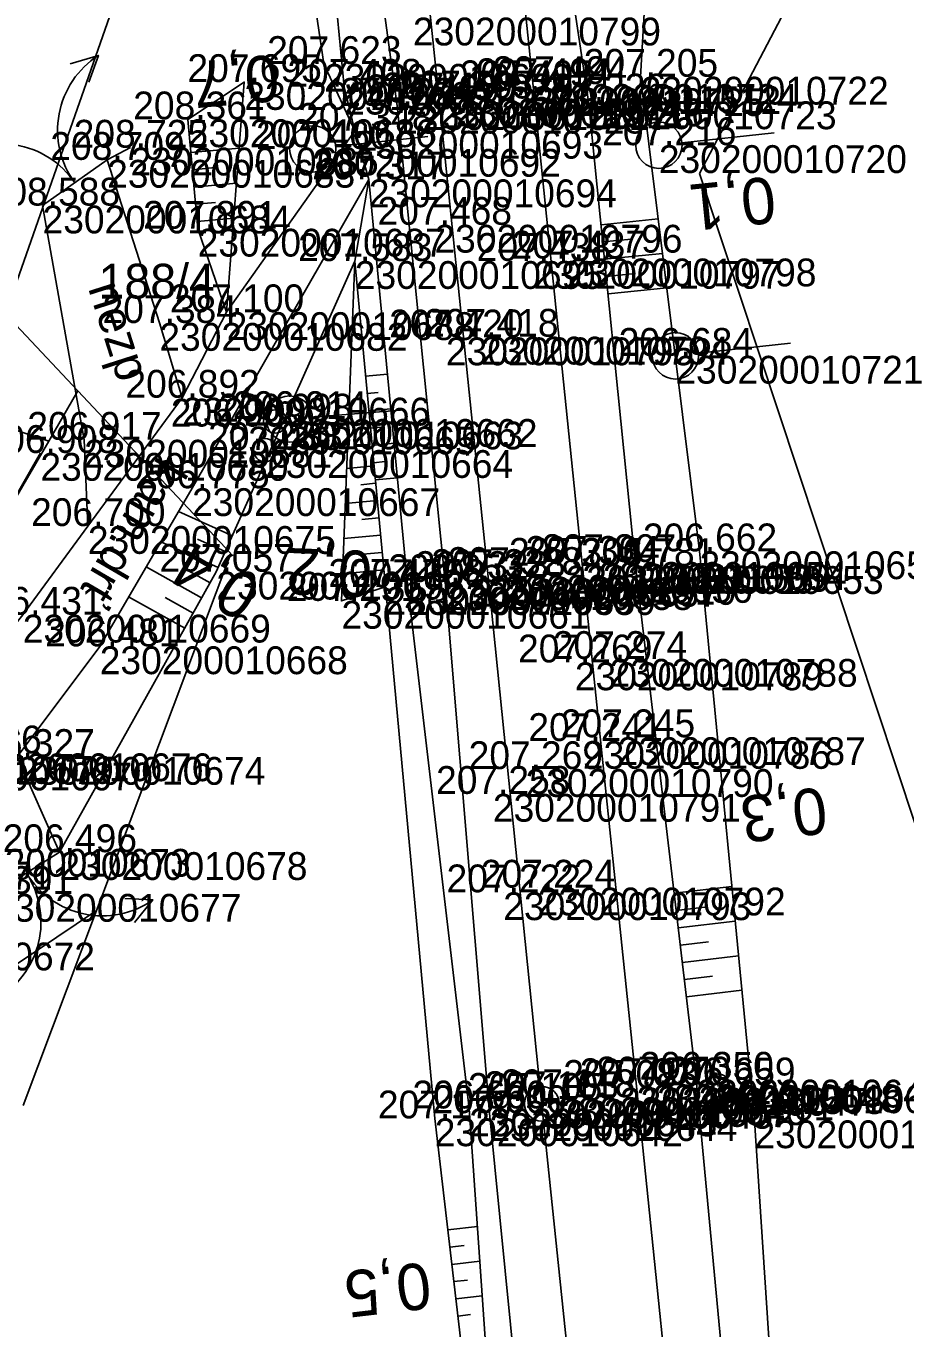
# Model space of a CAD drawing. Extents: x -563148 to -561712, y -1182311 to -1179502.
# Drawn here: x -562572.4 to -562534.4, y -1181075.4 to -1181019.2 of the extents above; entities that cross this region are included whole.
import ezdxf

# ---------------------------------------------------------------- set-up
doc = ezdxf.new("R2010")
doc.units = 0
for name, color, linetype in [('Vrstva 1', 7, 'Continuous'), ('Vrstva 16', 7, 'Continuous'), ('Vrstva 17', 7, 'Continuous'), ('Vrstva 36', 7, 'Continuous'), ('Vrstva 37', 7, 'Continuous'), ('Vrstva 4', 7, 'Continuous'), ('Vrstva 48', 7, 'Continuous'), ('Vrstva 49', 7, 'Continuous'), ('Vrstva 53', 7, 'Continuous'), ('Vrstva 55', 7, 'Continuous'), ('Vrstva 57', 7, 'Continuous'), ('Vrstva 60', 7, 'Continuous'), ('Vrstva 61', 7, 'Continuous'), ('Vrstva 7', 7, 'Continuous')]:
    doc.layers.add(name, color=color, linetype=linetype)

msp = doc.modelspace()

# ---------------------------------------------------------------- linework, layer by layer
at = {"layer": 'Vrstva 1'}
for points in [[(-562568.447, -1180769.256), (-562569.304, -1180793.968), (-562569.923, -1180820.538), (-562569.851, -1180844.577), (-562569.048, -1180868.505), (-562567.339, -1180894.985), (-562565.256, -1180918.218), (-562562.828, -1180942.165), (-562560.347, -1180966.087), (-562558.006, -1180988.683), (-562555.657, -1181011.477), (-562554.518, -1181022.359), (-562552.403, -1181042.927), (-562550.106, -1181065.457), (-562547.968, -1181086.047), (-562545.847, -1181106.654), (-562542.313, -1181141.048), (-562539.775, -1181165.619)], [(-562564.303, -1180769.263), (-562565.158, -1180794.441), (-562565.748, -1180820.49), (-562565.701, -1180844.542), (-562564.942, -1180867.892), (-562563.243, -1180894.349), (-562561.18, -1180917.623), (-562558.766, -1180941.515), (-562556.288, -1180965.419), (-562553.951, -1180988.015), (-562551.606, -1181010.711), (-562550.463, -1181021.746), (-562548.34, -1181042.363), (-562545.995, -1181064.902), (-562543.875, -1181085.505), (-562541.786, -1181105.972), (-562538.225, -1181140.466), (-562535.703, -1181164.996)]]:
    msp.add_lwpolyline(points, dxfattribs=at)
at = {"layer": 'Vrstva 16'}
msp.add_line((-562572.73, -1181050.694), (-562570.911, -1181054.802), dxfattribs=at)
for points in [[(-562581.943, -1181055.215), (-562577.582, -1181050.935), (-562572.493, -1181044.555), (-562569.683, -1181040.729), (-562565.614, -1181035.19), (-562563.691, -1181031.501), (-562558.151, -1181023.673), (-562557.554, -1181025.769), (-562563.649, -1181036.436), (-562565.184, -1181039.097), (-562569.17, -1181045.921), (-562572.73, -1181050.694), (-562575.954, -1181054.661), (-562580.087, -1181058.703)], [(-562568.85, -1181024.926), (-562566.597, -1181031.966), (-562565.614, -1181035.19)], [(-562569.683, -1181040.729), (-562569.844, -1181037.006), (-562571.639, -1181026.898)]]:
    msp.add_lwpolyline(points, dxfattribs=at)
at = {"layer": 'Vrstva 17'}
for p, q in [((-562568.85, -1181024.926), (-562567.839, -1181024.399)), ((-562571.639, -1181026.898), (-562568.85, -1181024.926)), ((-562571.733, -1181037.575), (-562579.272, -1181050.655)), ((-562573.765, -1181056.605), (-562570.911, -1181054.802))]:
    msp.add_line(p, q, dxfattribs=at)
for points in [[(-562570.441, -1181020.784), (-562569.231, -1181020.418), (-562569.643, -1181021.567)], [(-562567.674, -1181057.844), (-562566.873, -1181056.865), (-562568.093, -1181056.807)]]:
    msp.add_lwpolyline(points, dxfattribs=at)
for centre, start, end in [((-562567.155, -1181023.642), 122.7776, 216.2975), ((-562573.415, -1181028.069), 34.228, 127.7479), ((-562575.542, -1181057.81), 299.7973, 33.3172), ((-562569.06, -1181053.715), 211.2477, 304.7676)]:
    msp.add_arc(centre, 3.834, start, end, dxfattribs=at)
at = {"layer": 'Vrstva 36'}
for p, q in [((-562558.979, -1181024.346), (-562555.002, -1181023.914)), ((-562544.037, -1181024.188), (-562540.059, -1181023.766)), ((-562559.973, -1181024.454), (-562559.973, -1181024.454)), ((-562545.031, -1181024.293), (-562545.031, -1181024.293))]:
    msp.add_line(p, q, dxfattribs=at)
for centre in [(-562545.031, -1181024.293), (-562559.973, -1181024.454)]:
    msp.add_circle(centre, 1, dxfattribs=at)
at = {"layer": 'Vrstva 37'}
for p, q in [((-562543.323, -1181033.274), (-562539.347, -1181032.839)), ((-562544.317, -1181033.383), (-562544.317, -1181033.383)), ((-562559.982, -1181036.031), (-562555.995, -1181035.713)), ((-562560.979, -1181036.111), (-562560.979, -1181036.111))]:
    msp.add_line(p, q, dxfattribs=at)
for centre, radius in [((-562544.317, -1181033.383), 1), ((-562560.979, -1181036.111), 1), ((-562561.597, -1181036.219), 0.5), ((-562562.033, -1181037.451), 0.5)]:
    msp.add_circle(centre, radius, dxfattribs=at)
at = {"layer": 'Vrstva 4'}
for points in [[(-562548.401, -1181107.417), (-562550.317, -1181086.48), (-562552.348, -1181066.066), (-562554.262, -1181043.149), (-562556.331, -1181022.59), (-562557.976, -1181010.58), (-562558, -1181010.307), (-562558.079, -1181009.424), (-562559.927, -1180988.799), (-562562.266, -1180966.351), (-562564.717, -1180942.596), (-562567.303, -1180918.218), (-562569.432, -1180894.97), (-562570.95, -1180868.529), (-562571.576, -1180844.614), (-562571.801, -1180820.205), (-562571.006, -1180793.955), (-562570.112, -1180769.35), (-562569.341, -1180744.38), (-562569.271, -1180721.9), (-562569.501, -1180697.948), (-562571.023, -1180670.137), (-562572.171, -1180659.346)], [(-562561.997, -1180660.623), (-562561.57, -1180669.053), (-562560.795, -1180699.571), (-562561.474, -1180721.983), (-562562.677, -1180769.239), (-562563.536, -1180794.555), (-562563.999, -1180820.485), (-562563.902, -1180844.088), (-562563.277, -1180867.211), (-562561.411, -1180894.209), (-562559.327, -1180917.369), (-562556.979, -1180941.413), (-562554.469, -1180965.098), (-562552.194, -1180988.078), (-562550.096, -1181008.72), (-562550.049, -1181009.182), (-562549.687, -1181012.277), (-562549.184, -1181015.02), (-562548.066, -1181022.403), (-562546.039, -1181042.458), (-562543.415, -1181064.622), (-562541.447, -1181085.622), (-562540.154, -1181099.369), (-562539.809, -1181101.815)]]:
    msp.add_lwpolyline(points, dxfattribs=at)
at = {"layer": 'Vrstva 48'}
for p, q in [((-562565.239, -1181024.603), (-562563.147, -1181024.415)), ((-562565.171, -1181025.35), (-562564.189, -1181025.262)), ((-562565.104, -1181026.097), (-562563.264, -1181025.932)), ((-562565.037, -1181026.844), (-562564.179, -1181026.767)), ((-562564.97, -1181027.591), (-562563.38, -1181027.448)), ((-562547.528, -1181027.724), (-562545.057, -1181027.474)), ((-562547.453, -1181028.47), (-562546.209, -1181028.345)), ((-562547.377, -1181029.217), (-562544.872, -1181028.963)), ((-562547.302, -1181029.963), (-562546.041, -1181029.835)), ((-562547.226, -1181030.709), (-562544.687, -1181030.452)), ((-562557.692, -1181034.26), (-562556.75, -1181034.172)), ((-562557.622, -1181035.007), (-562557.15, -1181034.963)), ((-562557.552, -1181035.753), (-562556.607, -1181035.665)), ((-562557.482, -1181036.5), (-562557.009, -1181036.456)), ((-562557.412, -1181037.247), (-562556.464, -1181037.158)), ((-562557.342, -1181037.994), (-562556.867, -1181037.949)), ((-562557.328, -1181038.137), (-562558.509, -1181038.248)), ((-562557.258, -1181038.884), (-562557.898, -1181038.944)), ((-562557.272, -1181038.74), (-562556.321, -1181038.651)), ((-562557.188, -1181039.63), (-562558.568, -1181039.76)), ((-562563.444, -1181041.145), (-562565.773, -1181040.106)), ((-562557.118, -1181040.377), (-562557.858, -1181040.447)), ((-562563.75, -1181041.83), (-562564.952, -1181041.294)), ((-562557.048, -1181041.124), (-562558.627, -1181041.272)), ((-562564.055, -1181042.515), (-562566.534, -1181041.409)), ((-562556.978, -1181041.871), (-562557.818, -1181041.949)), ((-562564.772, -1181043.832), (-562567.167, -1181042.492)), ((-562564.405, -1181043.178), (-562565.597, -1181042.511)), ((-562556.908, -1181042.617), (-562558.687, -1181042.784)), ((-562565.504, -1181045.141), (-562567.924, -1181043.787)), ((-562565.138, -1181044.487), (-562566.342, -1181043.813)), ((-562544.367, -1181056.578), (-562541.879, -1181056.283)), ((-562544.279, -1181057.322), (-562543.043, -1181057.176)), ((-562544.191, -1181058.067), (-562541.734, -1181057.776)), ((-562544.103, -1181058.812), (-562542.883, -1181058.668)), ((-562544.015, -1181059.557), (-562541.59, -1181059.27)), ((-562543.926, -1181060.302), (-562542.722, -1181060.159)), ((-562543.838, -1181061.046), (-562541.446, -1181060.763)), ((-562554.147, -1181071.1), (-562552.867, -1181070.951)), ((-562554.06, -1181071.845), (-562553.437, -1181071.772)), ((-562553.973, -1181072.59), (-562552.763, -1181072.449)), ((-562553.886, -1181073.335), (-562553.299, -1181073.266)), ((-562553.8, -1181074.08), (-562552.659, -1181073.947)), ((-562553.713, -1181074.825), (-562553.16, -1181074.76))]:
    msp.add_line(p, q, dxfattribs=at)
at = {"layer": 'Vrstva 49'}
for points in [[(-562540.024, -1180959.844), (-562541.618, -1180959.634), (-562542.965, -1180973.571), (-562543.639, -1180993.181), (-562545.296, -1181004.872), (-562549.184, -1181015.02), (-562548.066, -1181022.403), (-562546.039, -1181042.458), (-562543.415, -1181064.622), (-562541.447, -1181085.622), (-562540.154, -1181099.369), (-562539.809, -1181101.815), (-562538.506, -1181100.646)], [(-562538.506, -1181100.646), (-562539.637, -1181085.61), (-562540.903, -1181066.377), (-562543.277, -1181041.819), (-562545.818, -1181021.34), (-562545.468, -1181015.111), (-562541.707, -1181003.646), (-562540.303, -1180986.978), (-562540.084, -1180974.26), (-562540.024, -1180959.844)], [(-562558.151, -1181023.673), (-562558.616, -1181021.77), (-562559.627, -1181011.292), (-562560.865, -1181011.56)], [(-562560.865, -1181011.56), (-562559.489, -1181020.788), (-562558.151, -1181023.673)], [(-562565.367, -1181023.178), (-562562.929, -1181021.568), (-562563.691, -1181031.501)], [(-562565.367, -1181023.178), (-562564.942, -1181027.9), (-562563.691, -1181031.501)], [(-562570.911, -1181054.802), (-562572.73, -1181050.694), (-562569.17, -1181045.921), (-562565.184, -1181039.097), (-562563.649, -1181036.436), (-562557.554, -1181025.769)], [(-562557.554, -1181025.769), (-562558.157, -1181029.295), (-562556.839, -1181043.354), (-562554.707, -1181066.291), (-562552.968, -1181081.218), (-562552.865, -1181082.867), (-562551.839, -1181087.15)], [(-562549.873, -1181108.988), (-562551.839, -1181087.15), (-562552.131, -1181081.57), (-562553.219, -1181065.863), (-562555.87, -1181043.366), (-562557.554, -1181025.769)], [(-562570.911, -1181054.802), (-562564.138, -1181042.7), (-562558.157, -1181029.295)], [(-562558.157, -1181029.295), (-562558.733, -1181043.958), (-562556.839, -1181043.354)]]:
    msp.add_lwpolyline(points, dxfattribs=at)
at = {"layer": 'Vrstva 53'}
for p, q in [((-562532.87, -1181005.66), (-562543.28, -1181025.51)), ((-562543.28, -1181025.51), (-562531.24, -1181061.83)), ((-562563.51, -1181041.92), (-562567.44, -1181037.74)), ((-562569.08, -1181056.71), (-562563.51, -1181041.92)), ((-562572.48, -1181065.74), (-562569.31, -1181057.32))]:
    msp.add_line(p, q, dxfattribs=at)
at = {"layer": 'Vrstva 55'}
for p, q in [((-562573.24, -1181031.57), (-562567.8, -1181016.02)), ((-562570.11, -1181034.9), (-562573.24, -1181031.57)), ((-562570.11, -1181034.9), (-562571.37, -1181037.07)), ((-562567.44, -1181037.74), (-562570.11, -1181034.9)), ((-562571.37, -1181037.07), (-562573.94, -1181036.21)), ((-562571.37, -1181037.07), (-562575.14, -1181043.53)), ((-562569.31, -1181057.32), (-562569.08, -1181056.71)), ((-562569.31, -1181057.32), (-562596.19, -1181075.31))]:
    msp.add_line(p, q, dxfattribs=at)
at = {"layer": 'Vrstva 60'}
for p, q in [((-562559.489, -1181020.788), (-562559.489, -1181020.788)), ((-562562.929, -1181021.568), (-562562.929, -1181021.568)), ((-562549.754, -1181021.656), (-562549.754, -1181021.656)), ((-562545.818, -1181021.34), (-562545.818, -1181021.34)), ((-562558.616, -1181021.77), (-562558.616, -1181021.77)), ((-562553.805, -1181022.278), (-562553.805, -1181022.278)), ((-562551.173, -1181021.836), (-562551.173, -1181021.836)), ((-562550.463, -1181021.746), (-562550.463, -1181021.746)), ((-562556.331, -1181022.59), (-562556.331, -1181022.59)), ((-562555.231, -1181022.441), (-562555.231, -1181022.441)), ((-562554.518, -1181022.359), (-562554.518, -1181022.359)), ((-562548.066, -1181022.403), (-562548.066, -1181022.403)), ((-562565.367, -1181023.178), (-562565.367, -1181023.178)), ((-562558.151, -1181023.673), (-562558.151, -1181023.673)), ((-562567.839, -1181024.399), (-562567.839, -1181024.399)), ((-562559.973, -1181024.454), (-562559.973, -1181024.454)), ((-562545.031, -1181024.293), (-562545.031, -1181024.293)), ((-562568.85, -1181024.926), (-562568.85, -1181024.926)), ((-562557.554, -1181025.769), (-562557.554, -1181025.769)), ((-562571.639, -1181026.898), (-562571.639, -1181026.898)), ((-562564.942, -1181027.9), (-562564.942, -1181027.9)), ((-562554.721, -1181027.729), (-562554.721, -1181027.729)), ((-562558.157, -1181029.295), (-562558.157, -1181029.295)), ((-562550.442, -1181029.287), (-562550.442, -1181029.287)), ((-562548.936, -1181029.185), (-562548.936, -1181029.185)), ((-562563.691, -1181031.501), (-562563.691, -1181031.501)), ((-562566.597, -1181031.966), (-562566.597, -1181031.966)), ((-562554.223, -1181032.591), (-562554.223, -1181032.591)), ((-562552.709, -1181032.558), (-562552.709, -1181032.558)), ((-562544.317, -1181033.383), (-562544.317, -1181033.383)), ((-562565.614, -1181035.19), (-562565.614, -1181035.19)), ((-562561.597, -1181036.219), (-562561.597, -1181036.219)), ((-562560.979, -1181036.111), (-562560.979, -1181036.111)), ((-562563.649, -1181036.436), (-562563.649, -1181036.436)), ((-562569.844, -1181037.006), (-562569.844, -1181037.006)), ((-562562.033, -1181037.451), (-562562.033, -1181037.451)), ((-562571.733, -1181037.575), (-562571.733, -1181037.575)), ((-562565.184, -1181039.097), (-562565.184, -1181039.097)), ((-562569.683, -1181040.729), (-562569.683, -1181040.729)), ((-562543.277, -1181041.819), (-562543.277, -1181041.819)), ((-562549.053, -1181042.443), (-562549.053, -1181042.443)), ((-562548.34, -1181042.363), (-562548.34, -1181042.363)), ((-562547.628, -1181042.283), (-562547.628, -1181042.283)), ((-562546.039, -1181042.458), (-562546.039, -1181042.458)), ((-562564.138, -1181042.7), (-562564.138, -1181042.7)), ((-562553.113, -1181043.014), (-562553.113, -1181043.014)), ((-562552.403, -1181042.927), (-562552.403, -1181042.927)), ((-562551.692, -1181042.84), (-562551.692, -1181042.84)), ((-562556.839, -1181043.354), (-562556.839, -1181043.354)), ((-562555.87, -1181043.366), (-562555.87, -1181043.366)), ((-562554.262, -1181043.149), (-562554.262, -1181043.149)), ((-562558.733, -1181043.958), (-562558.733, -1181043.958)), ((-562569.17, -1181045.921), (-562569.17, -1181045.921)), ((-562548.658, -1181046.614), (-562548.658, -1181046.614)), ((-562547.157, -1181046.465), (-562547.157, -1181046.465)), ((-562548.309, -1181050.005), (-562548.309, -1181050.005)), ((-562546.809, -1181049.843), (-562546.809, -1181049.843)), ((-562550.788, -1181051.218), (-562550.788, -1181051.218)), ((-562552.196, -1181052.287), (-562552.196, -1181052.287)), ((-562570.911, -1181054.802), (-562570.911, -1181054.802)), ((-562551.748, -1181056.535), (-562551.748, -1181056.535)), ((-562550.266, -1181056.333), (-562550.266, -1181056.333)), ((-562546.708, -1181064.974), (-562546.708, -1181064.974)), ((-562545.995, -1181064.902), (-562545.995, -1181064.902)), ((-562545.282, -1181064.829), (-562545.282, -1181064.829)), ((-562543.415, -1181064.622), (-562543.415, -1181064.622)), ((-562542.477, -1181064.867), (-562542.477, -1181064.867)), ((-562550.818, -1181065.536), (-562550.818, -1181065.536)), ((-562550.106, -1181065.457), (-562550.106, -1181065.457)), ((-562549.394, -1181065.378), (-562549.394, -1181065.378)), ((-562553.219, -1181065.863), (-562553.219, -1181065.863)), ((-562552.348, -1181066.066), (-562552.348, -1181066.066)), ((-562554.707, -1181066.291), (-562554.707, -1181066.291)), ((-562540.903, -1181066.377), (-562540.903, -1181066.377))]:
    msp.add_line(p, q, dxfattribs=at)
at = {"layer": 'Vrstva 7'}
msp.add_line((-562542.482, -1181064.817), (-562542.472, -1181064.917), dxfattribs=at)
for centre, radius in [((-562542.477, -1181064.867), 0.5), ((-562550.085, -1181065.657), 0.75)]:
    msp.add_circle(centre, radius, dxfattribs=at)

# ---------------------------------------------------------------- texts
at = {"layer": 'Vrstva 16'}
for s, rotation, p in [('nezp', 287.7461, (-562569.685, -1181030.451)), ('kam.drť', 239.7102, (-562566.652, -1181037.66))]:
    msp.add_text(s, height=1.5, rotation=rotation, dxfattribs=at).set_placement(p)
at = {"layer": 'Vrstva 48'}
for s, rotation, p in [('0,7', 185.143, (-562561.521, -1181020.375)), ('0,1', 185.7714, (-562540.099, -1181025.635)), ('0,2', 177.7504, (-562557.372, -1181041.816)), ('0,4', 149.7102, (-562562.076, -1181043.182)), ('0,3', 186.7518, (-562537.901, -1181051.983)), ('0,5', 186.645, (-562555, -1181072.485))]:
    msp.add_text(s, height=2, rotation=rotation, dxfattribs=at).set_placement(p)
at = {"layer": 'Vrstva 57'}
msp.add_text('188/4', height=1.5, dxfattribs=at).set_placement((-562569.22, -1181030.91))
at = {"layer": 'Vrstva 60'}
for s, p in [('230200010799', (-562555.648, -1181019.988)), ('230200010690', (-562559.489, -1181021.988)), ('230200010689', (-562562.929, -1181022.768)), ('230200010724', (-562549.754, -1181022.856)), ('230200010722', (-562545.818, -1181022.54)), ('230200010691', (-562558.616, -1181022.97)), ('230200010726', (-562553.805, -1181023.478)), ('230200010725', (-562551.173, -1181023.036)), ('230200011512', (-562550.463, -1181022.946)), ('230200010728', (-562556.331, -1181023.79)), ('230200010727', (-562555.231, -1181023.641)), ('230200011511', (-562554.518, -1181023.559)), ('230200010723', (-562548.066, -1181023.603)), ('230200010686', (-562565.367, -1181024.378)), ('230200010693', (-562558.151, -1181024.873)), ('230200010685', (-562567.839, -1181025.599)), ('230200010692', (-562559.973, -1181025.654)), ('230200010720', (-562545.031, -1181025.493)), ('230200010683', (-562568.85, -1181026.126)), ('230200010694', (-562557.554, -1181026.969)), ('230200010684', (-562571.639, -1181028.098)), ('230200010687', (-562564.942, -1181029.1)), ('230200010796', (-562554.721, -1181028.929)), ('230200010695', (-562558.157, -1181030.495)), ('230200010797', (-562550.442, -1181030.487)), ('230200010798', (-562548.936, -1181030.385)), ('230200010688', (-562563.691, -1181032.701)), ('230200010682', (-562566.597, -1181033.166)), ('230200010795', (-562554.223, -1181033.791)), ('230200010794', (-562552.709, -1181033.758)), ('230200010721', (-562544.317, -1181034.583)), ('230200010666', (-562565.614, -1181036.39)), ('230200010663', (-562561.597, -1181037.419)), ('230200010662', (-562560.979, -1181037.311)), ('230200010665', (-562563.649, -1181037.636)), ('230200010681', (-562569.844, -1181038.206)), ('230200010664', (-562562.033, -1181038.651)), ('230200010680', (-562571.733, -1181038.775)), ('230200010667', (-562565.184, -1181040.297)), ('230200010675', (-562569.683, -1181041.929)), ('230200010652', (-562543.277, -1181043.019)), ('230200010655', (-562549.053, -1181043.643)), ('230200011509', (-562548.34, -1181043.563)), ('230200010654', (-562547.628, -1181043.483)), ('230200010653', (-562546.039, -1181043.658)), ('230200010696', (-562564.138, -1181043.9)), ('230200010657', (-562553.113, -1181044.214)), ('230200011510', (-562552.403, -1181044.127)), ('230200010656', (-562551.692, -1181044.04)), ('230200010660', (-562556.839, -1181044.554)), ('230200010659', (-562555.87, -1181044.566)), ('230200010658', (-562554.262, -1181044.349)), ('230200010661', (-562558.733, -1181045.158)), ('230200010669', (-562572.493, -1181045.755)), ('230200010668', (-562569.17, -1181047.121)), ('230200010788', (-562547.157, -1181047.665)), ('230200010789', (-562548.658, -1181047.814)), ('230200010787', (-562546.809, -1181051.043)), ('230200010786', (-562548.309, -1181051.205)), ('230200010679', (-562579.272, -1181051.855)), ('230200010670', (-562577.582, -1181052.135)), ('230200010676', (-562575.025, -1181051.739)), ('230200010674', (-562572.73, -1181051.894)), ('230200010790', (-562550.788, -1181052.418)), ('230200010791', (-562552.196, -1181053.487)), ('230200010673', (-562575.954, -1181055.861)), ('230200010678', (-562570.911, -1181056.002)), ('230200010671', (-562581.943, -1181056.415)), ('230200010793', (-562551.748, -1181057.735)), ('230200010792', (-562550.266, -1181057.533)), ('230200010677', (-562573.765, -1181057.805)), ('230200010672', (-562580.087, -1181059.903)), ('230200010647', (-562546.708, -1181066.174)), ('230200011508', (-562545.995, -1181066.102)), ('230200010648', (-562545.282, -1181066.029)), ('230200010649', (-562543.415, -1181065.822)), ('230200010650', (-562542.477, -1181066.067)), ('230200010645', (-562550.818, -1181066.736)), ('230200011507', (-562550.106, -1181066.657)), ('230200010646', (-562549.394, -1181066.578)), ('230200010643', (-562553.219, -1181067.063)), ('230200010644', (-562552.348, -1181067.266)), ('230200010642', (-562554.707, -1181067.491)), ('230200010651', (-562540.903, -1181067.577))]:
    msp.add_text(s, height=1.2, dxfattribs=at).set_placement(p)
at = {"layer": 'Vrstva 61'}
for s, p in [('207.623', (-562561.941, -1181020.788)), ('207.695', (-562565.385, -1181021.568)), ('207.408', (-562561.07, -1181021.77)), ('207.494', (-562552.914, -1181021.746)), ('207.494', (-562552.205, -1181021.656)), ('207.205', (-562548.274, -1181021.34)), ('207.499', (-562556.972, -1181022.359)), ('207.505', (-562556.261, -1181022.278)), ('207.495', (-562553.629, -1181021.836)), ('207.224', (-562558.782, -1181022.59)), ('207.499', (-562557.685, -1181022.441)), ('207.226', (-562550.518, -1181022.403)), ('208.361', (-562567.724, -1181023.178)), ('207.348', (-562560.605, -1181023.673)), ('208.725', (-562570.295, -1181024.399)), ('207.460', (-562562.424, -1181024.454)), ('207.216', (-562547.483, -1181024.293)), ('208.709', (-562571.304, -1181024.926)), ('207.317', (-562560.006, -1181025.769)), ('208.588', (-562574.093, -1181026.898)), ('207.891', (-562567.299, -1181027.9)), ('207.468', (-562557.175, -1181027.729)), ('207.583', (-562560.609, -1181029.295)), ('207.438', (-562552.896, -1181029.287)), ('207.437', (-562551.388, -1181029.185)), ('207.100', (-562566.142, -1181031.501)), ('207.384', (-562569.048, -1181031.966)), ('207.420', (-562556.674, -1181032.591)), ('207.418', (-562555.163, -1181032.558)), ('206.684', (-562546.768, -1181033.383)), ('206.892', (-562568.062, -1181035.19)), ('206.998', (-562564.051, -1181036.219)), ('206.914', (-562563.43, -1181036.111)), ('206.909', (-562566.103, -1181036.436)), ('206.917', (-562572.296, -1181037.006)), ('207.088', (-562564.487, -1181037.451)), ('206.908', (-562574.187, -1181037.575)), ('206.775', (-562567.64, -1181039.097)), ('206.700', (-562572.134, -1181040.729)), ('206.662', (-562545.725, -1181041.819)), ('207.304', (-562551.504, -1181042.443)), ('207.304', (-562550.791, -1181042.363)), ('207.307', (-562550.08, -1181042.283)), ('206.781', (-562548.396, -1181042.458)), ('207.057', (-562566.59, -1181042.7)), ('206.853', (-562556.714, -1181043.149)), ('207.328', (-562555.567, -1181043.014)), ('207.328', (-562554.857, -1181042.927)), ('207.328', (-562554.146, -1181042.84)), ('207.475', (-562559.295, -1181043.354)), ('207.108', (-562558.324, -1181043.366)), ('207.291', (-562561.09, -1181043.958)), ('206.431', (-562574.85, -1181044.555)), ('206.481', (-562571.527, -1181045.921)), ('207.274', (-562549.608, -1181046.465)), ('207.269', (-562551.112, -1181046.614)), ('207.245', (-562549.265, -1181049.843)), ('207.241', (-562550.666, -1181050.005)), ('206.226', (-562577.477, -1181050.539)), ('206.327', (-562575.182, -1181050.694)), ('207.269', (-562553.242, -1181051.218)), ('207.258', (-562554.65, -1181052.287)), ('206.496', (-562573.363, -1181054.802)), ('206.391', (-562576.122, -1181056.605)), ('207.222', (-562554.196, -1181056.535)), ('207.224', (-562552.717, -1181056.333)), ('207.083', (-562549.16, -1181064.974)), ('207.070', (-562548.446, -1181064.902)), ('207.070', (-562547.733, -1181064.829)), ('206.350', (-562545.866, -1181064.622)), ('206.659', (-562544.931, -1181064.867)), ('207.105', (-562553.274, -1181065.536)), ('207.105', (-562552.562, -1181065.457)), ('207.118', (-562551.848, -1181065.378)), ('206.660', (-562555.67, -1181065.863)), ('206.600', (-562554.799, -1181066.066)), ('207.179', (-562557.161, -1181066.291)), ('205.861', (-562543.26, -1181066.377))]:
    msp.add_text(s, height=1.2, dxfattribs=at).set_placement(p)

doc.saveas('drawing.dxf')
